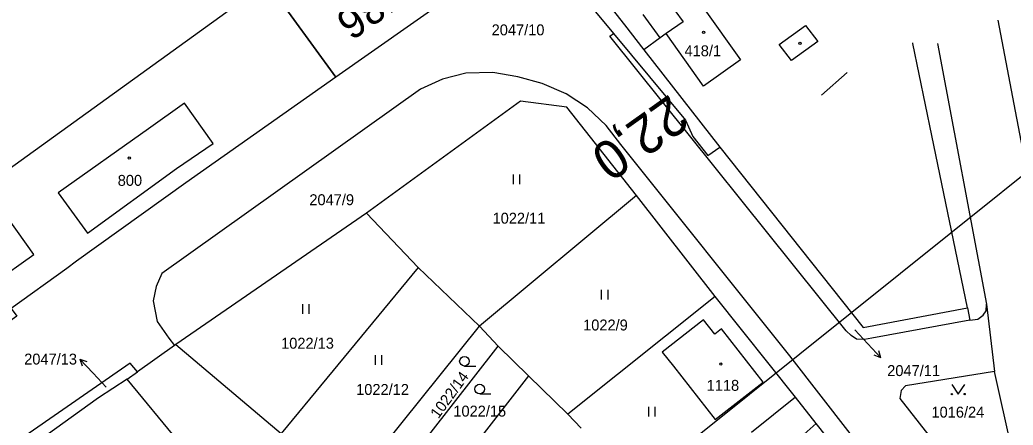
# Model space of a CAD drawing. Extents: x -793666 to -785424, y -1118958 to -1108761.
# Drawn here: x -792138.1 to -791983.5, y -1109816.5 to -1109753.4 of the extents above; entities that cross this region are included whole.
import ezdxf

# ---------------------------------------------------------------- set-up
doc = ezdxf.new("R2010")
doc.units = 0
for name, color, linetype in [('1', 7, 'Continuous'), ('1_2000 - úřady', 7, 'Continuous'), ('Hranice parcel', 7, 'Continuous'), ('Parcelní čísla', 7, 'Continuous'), ('Pop  PČ popisy', 7, 'Continuous'), ('Vnitřní kresba', 7, 'Continuous'), ('Vrstva 53', 7, 'Continuous'), ('Vrstva 63', 7, 'Continuous'), ('Vrstva 7', 7, 'Continuous'), ('Značky budov', 7, 'Continuous'), ('Značky kultur', 7, 'Continuous')]:
    doc.layers.add(name, color=color, linetype=linetype)

msp = doc.modelspace()

# ---------------------------------------------------------------- linework, layer by layer
at = {"layer": '1'}
msp.add_lwpolyline([(-792036.03, -1109711.9), (-792041.12, -1109704.75), (-792068.33, -1109725.02), (-792101.91, -1109749.26), (-792182.09, -1109807.15)], dxfattribs=at)
at = {"layer": '1_2000 - úřady'}
msp.add_lwpolyline([(-791938.08, -1109742.36), (-792598.01, -1110271.46), (-792786.15, -1110036.8), (-792126.22, -1109507.7)], close=True, dxfattribs=at)
at = {"layer": 'Hranice parcel'}
for p, q in [((-792065.02, -1109745.49), (-792088.89, -1109762.3)), ((-791977.67, -1109796.24), (-791985.8, -1109753.42)), ((-791996.13, -1109771.37), (-791999.09, -1109757.03)), ((-792040.93, -1109758.03), (-792029.1, -1109773.17)), ((-792075.73, -1109764.16), (-792115.96, -1109792.85)), ((-791990.59, -1109798.22), (-791996.13, -1109771.37)), ((-792042.1, -1109780.72), (-792066.53, -1109801.07)), ((-792029.85, -1109796.46), (-792042.1, -1109780.72)), ((-792084.13, -1109783.45), (-792113.78, -1109803.9)), ((-792084.13, -1109783.45), (-792076.07, -1109791.91)), ((-792076.07, -1109791.91), (-792097.38, -1109817.76)), ((-792076.07, -1109791.91), (-792066.53, -1109801.07)), ((-792029.85, -1109796.46), (-792052.76, -1109814.79)), ((-792017.36, -1109812.14), (-792029.85, -1109796.46)), ((-791987.59, -1109797.65), (-791986.38, -1109808.14)), ((-791990.59, -1109798.22), (-791990.19, -1109800.13)), ((-791990.19, -1109800.13), (-792005.48, -1109802.95)), ((-792086.82, -1109826.3), (-792066.53, -1109801.07)), ((-792066.53, -1109801.07), (-792063.63, -1109804.17)), ((-792114.01, -1109804.07), (-792119.78, -1109808.18)), ((-792114.91, -1109802.94), (-792114.01, -1109804.07)), ((-792113.78, -1109803.9), (-792114.01, -1109804.07)), ((-792113.78, -1109803.9), (-792097.38, -1109817.76)), ((-792074.4, -1109818.02), (-792063.63, -1109804.17)), ((-792063.63, -1109804.17), (-792058.92, -1109808.77)), ((-792121.37, -1109809.32), (-792119.78, -1109808.18)), ((-791986.38, -1109808.14), (-792000.2, -1109810.35)), ((-791981.27, -1109830.8), (-791986.38, -1109808.14)), ((-792058.92, -1109808.77), (-792069.31, -1109822.17)), ((-792058.92, -1109808.77), (-792052.76, -1109814.79)), ((-792017.36, -1109812.14), (-792024.2, -1109817.62)), ((-792001.08, -1109812.3), (-791985.06, -1109832.85)), ((-792052.76, -1109814.79), (-792050.68, -1109816.97))]:
    msp.add_line(p, q, dxfattribs=at)
for points in [[(-792088.89, -1109762.3), (-792099.3, -1109747.92), (-792064.44, -1109722.94), (-792061.45, -1109726.78), (-792063.04, -1109734.91)], [(-792023.66, -1109740.13), (-792033.34, -1109747.1), (-792034.31, -1109747.79), (-792037.43, -1109750.08), (-792034.83, -1109753.69), (-792037.49, -1109755.5), (-792038.39, -1109756.14), (-792040.93, -1109758.03)], [(-792054.08, -1109741.21), (-792043.97, -1109754.14), (-792040.93, -1109758.03)], [(-792058.28, -1109744.24), (-792051.53, -1109748.38), (-792045.65, -1109755.46)], [(-792009.45, -1109801.79), (-792046.24, -1109755.92), (-792045.65, -1109755.46)], [(-792045.65, -1109755.46), (-792034.44, -1109768.97), (-792033.33, -1109771.51), (-792031.01, -1109774.5), (-792029.1, -1109773.17)], [(-791999.09, -1109757.03), (-791999.1, -1109756.95)], [(-791995.24, -1109757.05), (-791987.59, -1109797.65)], [(-792088.89, -1109762.3), (-792112.22, -1109778.74), (-792129.24, -1109790.96), (-792130.77, -1109792.06), (-792139.4, -1109798.31)], [(-791975.42, -1109863.21), (-791978.21, -1109857.78), (-791981.04, -1109853.58), (-792018.21, -1109805.69), (-792044.53, -1109772.76), (-792046.81, -1109769.82), (-792049.7, -1109767.06), (-792053.05, -1109764.88), (-792056.76, -1109763.28), (-792060.56, -1109762.21), (-792064.43, -1109761.57), (-792068.68, -1109761.68), (-792072.28, -1109762.62), (-792075.73, -1109764.16)], [(-792107.96, -1109772.62), (-792112.43, -1109766.33), (-792118.07, -1109770.33), (-792132.11, -1109780.3), (-792127.56, -1109786.58), (-792113.69, -1109776.53), (-792107.96, -1109772.62)], [(-792042.1, -1109780.72), (-792052.95, -1109766.96), (-792060.13, -1109766.01), (-792084.13, -1109783.45)], [(-792029.1, -1109773.17), (-792006.8, -1109801.29), (-791990.59, -1109798.22)], [(-792139.4, -1109798.31), (-792142.25, -1109794.38), (-792135.9, -1109789.9), (-792141.29, -1109782.35), (-792145.59, -1109785.4), (-792159.68, -1109795.39), (-792160.54, -1109794.19), (-792164.93, -1109797.25), (-792161.84, -1109801.51), (-792170.75, -1109807.89), (-792164.73, -1109816.44)], [(-792115.96, -1109792.85), (-792116.86, -1109794.88), (-792117.31, -1109797.12), (-792116.69, -1109800.34), (-792114.91, -1109802.94)], [(-791990.19, -1109800.13), (-791988.96, -1109799.96), (-791988.12, -1109799.35), (-791987.66, -1109798.67), (-791987.59, -1109797.65)], [(-792029.87, -1109815.6), (-792022.38, -1109809.77), (-792028.86, -1109801.47), (-792029.92, -1109802.3), (-792031.64, -1109800.09), (-792038.08, -1109805.1), (-792036.35, -1109807.31), (-792029.87, -1109815.6)], [(-792005.48, -1109802.95), (-792006.59, -1109803.15), (-792007.84, -1109803.07), (-792008.67, -1109802.54), (-792009.45, -1109801.79)], [(-792119.78, -1109808.18), (-792120.9, -1109806.8), (-792147.85, -1109825.45)], [(-792121.37, -1109809.32), (-792125.81, -1109812.22), (-792143.12, -1109824.61), (-792146.7, -1109827.09)], [(-792100.88, -1109830.19), (-792109.46, -1109823.3), (-792113.34, -1109819.06), (-792121.37, -1109809.32)], [(-792000.2, -1109810.35), (-792000.89, -1109811.07), (-792001.08, -1109812.3)], [(-792004.92, -1109827.88), (-792007.27, -1109824.85), (-792014.15, -1109816.23), (-792017.36, -1109812.14)]]:
    msp.add_lwpolyline(points, dxfattribs=at)
at = {"layer": 'Pop  PČ popisy'}
for p, q in [((-792008.12, -1109801.63), (-792006.11, -1109803.8)), ((-792006.11, -1109803.8), (-792004.06, -1109806)), ((-792004.06, -1109806), (-792005.11, -1109805.6)), ((-792004.06, -1109806), (-792004.38, -1109804.92)), ((-792126.67, -1109808.38), (-792128.72, -1109806.19)), ((-792128.72, -1109806.19), (-792127.67, -1109806.58)), ((-792128.72, -1109806.19), (-792128.4, -1109807.26)), ((-792124.63, -1109810.57), (-792126.67, -1109808.38))]:
    msp.add_line(p, q, dxfattribs=at)
at = {"layer": 'Vnitřní kresba'}
for p, q in [((-792031.74, -1109751.44), (-792025.88, -1109759.58)), ((-792038.39, -1109756.14), (-792041.08, -1109752.55)), ((-792019.89, -1109757.19), (-792015.77, -1109754.24)), ((-792015.77, -1109754.24), (-792013.86, -1109756.74)), ((-792031.67, -1109763.67), (-792037.49, -1109755.5)), ((-792017.98, -1109759.69), (-792019.89, -1109757.19)), ((-792013.86, -1109756.74), (-792017.98, -1109759.69)), ((-792025.88, -1109759.58), (-792031.67, -1109763.67)), ((-792009.29, -1109761.55), (-792013.29, -1109765.08)), ((-792016.01, -1109817.9), (-792014.15, -1109816.23))]:
    msp.add_line(p, q, dxfattribs=at)
at = {"layer": 'Vrstva 53'}
msp.add_lwpolyline([(-792099.3, -1109747.92), (-792088.89, -1109762.3), (-792112.22, -1109778.74), (-792129.24, -1109790.96), (-792130.77, -1109792.06), (-792139.4, -1109798.31), (-792138.54, -1109799.49), (-792154.86, -1109811.14), (-792155.68, -1109810), (-792164.73, -1109816.44), (-792246.55, -1109874.61)], dxfattribs=at)
at = {"layer": 'Značky budov'}
for centre in [(-792031.65, -1109755.29), (-792016.65, -1109757.01), (-792121.05, -1109774.88), (-792028.97, -1109806.96)]:
    msp.add_circle(centre, 0.175, dxfattribs=at)
at = {"layer": 'Značky kultur'}
for p, q in [((-792061.26, -1109778.93), (-792061.26, -1109777.43)), ((-792060.26, -1109778.93), (-792060.26, -1109777.43)), ((-792047.52, -1109796.9), (-792047.52, -1109795.4)), ((-792046.52, -1109796.9), (-792046.52, -1109795.4)), ((-792094.03, -1109799.12), (-792094.03, -1109797.62)), ((-792093.03, -1109799.12), (-792093.03, -1109797.62)), ((-792082.71, -1109807.09), (-792082.71, -1109805.59)), ((-792081.71, -1109807.09), (-792081.71, -1109805.59)), ((-792068.87, -1109807.27), (-792067.12, -1109807.27)), ((-792066.5, -1109811.61), (-792064.75, -1109811.61)), ((-792040.17, -1109815.14), (-792040.17, -1109813.64)), ((-792039.17, -1109815.14), (-792039.17, -1109813.64))]:
    msp.add_line(p, q, dxfattribs=at)
msp.add_lwpolyline([(-791993.01, -1109810.13), (-791992.01, -1109811.63), (-791991.01, -1109810.13)], dxfattribs=at)
for centre, radius in [((-792068.87, -1109806.52), 0.75), ((-792066.5, -1109810.86), 0.75), ((-791993.01, -1109811.63), 0.1), ((-791991.01, -1109811.63), 0.1)]:
    msp.add_circle(centre, radius, dxfattribs=at)

# ---------------------------------------------------------------- texts
at = {"layer": 'Parcelní čísla'}
for s, p in [('2047/10', (-792064.64, -1109755.77)), ('418/1', (-792034.62, -1109759.03)), ('800', (-792122.84, -1109779.21)), ('2047/9', (-792093.01, -1109782.22)), ('1022/11', (-792064.5, -1109785.1)), ('1022/9', (-792050.4, -1109801.73)), ('1022/13', (-792097.41, -1109804.57)), ('2047/13', (-792137.4, -1109807.04)), ('2047/11', (-792003.07, -1109808.83)), ('1022/12', (-792085.73, -1109811.77)), ('1118', (-792031.17, -1109811.13)), ('1022/15', (-792070.6, -1109815.14)), ('1016/24', (-791996.18, -1109815.3))]:
    msp.add_text(s, height=1.7, dxfattribs=at).set_placement(p)
msp.add_text('1022/14', height=1.7, rotation=54, dxfattribs=at).set_placement((-792072.93, -1109815.57))
at = {"layer": 'Vrstva 63'}
msp.add_text('ŽP 586', height=4.8, rotation=215.3692, dxfattribs=at).set_placement((-792072.35, -1109740.83))
at = {"layer": 'Vrstva 7'}
msp.add_text('22,0', height=6, rotation=215.4038, dxfattribs=at).set_placement((-792036.89, -1109764.83))

doc.saveas('drawing.dxf')
